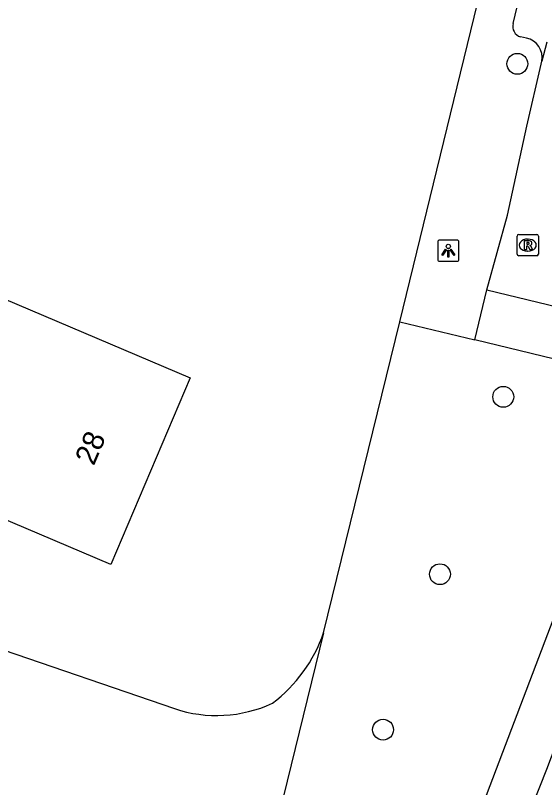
# Model space of a CAD drawing. Extents: x 162812 to 163818, y 381639 to 382470.
# Drawn here: x 163636.74 to 163661.56, y 381999.14 to 382035.37 of the extents above; entities that cross this region are included whole.
import ezdxf

# ---------------------------------------------------------------- set-up
doc = ezdxf.new("R2010")
doc.units = 0
for name, color, linetype in [('IMGEO_Boom', 7, 'Continuous'), ('IMGEO_Groenvoorziening', 7, 'Continuous'), ('IMGEO_Lichtpunt', 7, 'Continuous'), ('IMGEO_Pand', 7, 'Continuous'), ('IMGEO_Pand_nummerreeks', 7, 'Continuous'), ('IMGEO_Rijbaan_lokaal_open', 7, 'Continuous'), ('IMGEO_Rioolput', 7, 'Continuous'), ('IMGEO_Voetpad_gesloten', 7, 'Continuous'), ('IMGEO_Voetpad_open', 7, 'Continuous')]:
    doc.layers.add(name, color=color, linetype=linetype)

msp = doc.modelspace()

# ---------------------------------------------------------------- linework, layer by layer
at = {"layer": 'IMGEO_Boom'}
for centre in [(163660.28, 382033.104), (163659.619, 382017.477), (163656.65, 382009.152), (163653.982, 382001.857)]:
    msp.add_circle(centre, 0.489, dxfattribs=at)
at = {"layer": 'IMGEO_Groenvoorziening'}
for points in [[(163651.195, 382006.406), (163654.772, 382021.002)], [(163651.195, 382006.406), (163646.249, 381986.222)], [(163635.601, 382005.793), (163644.197, 382002.846)]]:
    msp.add_lwpolyline(points, dxfattribs=at)
for centre, radius, start, end in [((163644.573, 382008.682), 7.002, 307.0812, 341.0289), ((163646.181, 382008.757), 6.235, 251.4426, 294.7817)]:
    msp.add_arc(centre, radius, start, end, dxfattribs=at)
at = {"layer": 'IMGEO_Lichtpunt'}
for p, q in [((163657.446, 382024.832), (163656.638, 382024.832)), ((163657.446, 382024.832), (163656.638, 382024.832)), ((163656.544, 382024.737), (163656.544, 382023.93)), ((163656.544, 382024.737), (163656.544, 382023.93)), ((163657.54, 382023.93), (163657.54, 382024.737)), ((163657.54, 382023.93), (163657.54, 382024.737)), ((163656.638, 382023.836), (163657.446, 382023.836)), ((163656.638, 382023.836), (163657.446, 382023.836))]:
    msp.add_line(p, q, dxfattribs=at)
for points in [[(163656.918, 382024.401), (163656.957, 382024.373), (163656.769, 382024.111), (163656.731, 382024.138), (163656.918, 382024.401)], [(163657.02, 382024.353), (163657.067, 382024.353), (163657.067, 382024.031), (163657.02, 382024.031), (163657.02, 382024.353)], [(163657.13, 382024.373), (163657.168, 382024.4), (163657.355, 382024.138), (163657.316, 382024.11), (163657.13, 382024.373)]]:
    msp.add_lwpolyline(points, dxfattribs=at)
msp.add_circle((163657.043, 382024.535), 0.0994, dxfattribs=at)
for centre, start, end in [((163656.638, 382024.737), 90, 180), ((163656.638, 382024.737), 90, 180), ((163657.446, 382024.737), 0, 90), ((163657.446, 382024.737), 0, 90), ((163656.638, 382023.93), 180, 270), ((163656.638, 382023.93), 180, 270), ((163657.446, 382023.93), 270, 0), ((163657.446, 382023.93), 270, 360)]:
    msp.add_arc(centre, 0.0946, start, end, dxfattribs=at)
at = {"layer": 'IMGEO_Pand'}
msp.add_lwpolyline([(163622.926, 382027.725), (163644.934, 382018.364), (163641.212, 382009.612), (163621.865, 382017.841)], dxfattribs=at)
at = {"layer": 'IMGEO_Rijbaan_lokaal_open'}
for points in [[(163661.662, 382034.118), (163661.436, 382033.227)], [(163658.854, 382022.502), (163659.812, 382026.002), (163660.724, 382030.17), (163661.402, 382033.088), (163661.436, 382033.227)], [(163658.854, 382022.502), (163666.928, 382020.549), (163670.479, 382019.69)]]:
    msp.add_lwpolyline(points, dxfattribs=at)
at = {"layer": 'IMGEO_Rioolput'}
for p, q in [((163660.268, 382024.171), (163660.268, 382025.023)), ((163660.343, 382025.097), (163661.195, 382025.097)), ((163660.756, 382024.877), (163660.781, 382024.877)), ((163661.269, 382025.023), (163661.269, 382024.171)), ((163661.195, 382024.097), (163660.343, 382024.097)), ((163660.779, 382024.317), (163660.754, 382024.317))]:
    msp.add_line(p, q, dxfattribs=at)
for points in [[(163660.268, 382024.171), (163660.268, 382025.023)], [(163660.343, 382025.097), (163661.195, 382025.097)], [(163660.857, 382024.795), (163660.605, 382024.797), (163660.605, 382024.397)], [(163661.269, 382025.023), (163661.269, 382024.171)], [(163660.605, 382024.397), (163660.729, 382024.397), (163660.729, 382024.559), (163660.74, 382024.559)], [(163660.783, 382024.716), (163660.729, 382024.716), (163660.729, 382024.635)], [(163660.729, 382024.635), (163660.781, 382024.635)], [(163660.787, 382024.53), (163660.858, 382024.397), (163660.998, 382024.397), (163660.933, 382024.523)], [(163661.195, 382024.097), (163660.343, 382024.097)]]:
    msp.add_lwpolyline(points, dxfattribs=at)
for centre, radius, start, end in [((163660.345, 382025.021), 0.0765, 91.552, 178.448), ((163660.345, 382025.021), 0.0765, 91.552, 178.448), ((163661.193, 382025.021), 0.0765, 1.552, 88.448), ((163661.193, 382025.021), 0.0765, 1.552, 88.448), ((163660.739, 382024.506), 0.0533, 26.0293, 88.6989), ((163660.765, 382024.824), 0.19, 274.7715, 282.9687), ((163660.789, 382024.62), 0.0964, 77.0061, 93.1865), ((163660.803, 382024.677), 0.0378, 276.6634, 79.6772), ((163660.856, 382024.685), 0.109, 350.3612, 89.416), ((163660.854, 382024.685), 0.112, 277.5842, 350.9817), ((163660.838, 382024.47), 0.108, 29.5134, 73.7905), ((163660.345, 382024.173), 0.0765, 181.552, 268.448), ((163660.345, 382024.173), 0.0765, 181.552, 268.448), ((163661.193, 382024.173), 0.0765, 271.552, 358.448), ((163661.193, 382024.173), 0.0765, 271.552, 358.448)]:
    msp.add_arc(centre, radius, start, end, dxfattribs=at)
for centre, major_axis, ratio, start_param, end_param in [((163660.755, 382024.597), (-0.387, 0.002), 0.722429, 4.712389, 7.853982), ((163660.78, 382024.597), (-0.39, 0.002), 0.717154, 1.570796, 4.712389)]:
    msp.add_ellipse(centre, major_axis=major_axis, ratio=ratio, start_param=start_param, end_param=end_param, dxfattribs=at)
at = {"layer": 'IMGEO_Voetpad_gesloten'}
for points in [[(163666.215, 382018.231), (163659.287, 382000), (163652.952, 381983.328)], [(163654.948, 381983.029), (163661.664, 382000), (163666.081, 382011.701)]]:
    msp.add_lwpolyline(points, dxfattribs=at)
at = {"layer": 'IMGEO_Voetpad_open'}
for points in [[(163654.772, 382021.002), (163659.527, 382040.504)], [(163660.091, 382034.993), (163661.448, 382040.679)], [(163660.713, 382034.311), (163660.421, 382034.37)], [(163658.284, 382020.151), (163658.854, 382022.502)], [(163654.772, 382021.002), (163658.284, 382020.151)], [(163666.215, 382018.231), (163658.284, 382020.151)]]:
    msp.add_lwpolyline(points, dxfattribs=at)
for centre, radius, start, end in [((163660.565, 382034.845), 0.496, 162.6516, 253.1683), ((163660.501, 382033.387), 0.948, 350.3141, 77.0905)]:
    msp.add_arc(centre, radius, start, end, dxfattribs=at)

# ---------------------------------------------------------------- texts
at = {"layer": 'IMGEO_Pand_nummerreeks'}
msp.add_text('28', height=1, rotation=66.8871, dxfattribs=at).set_placement((163640.416, 382014.208))

doc.saveas('drawing.dxf')
